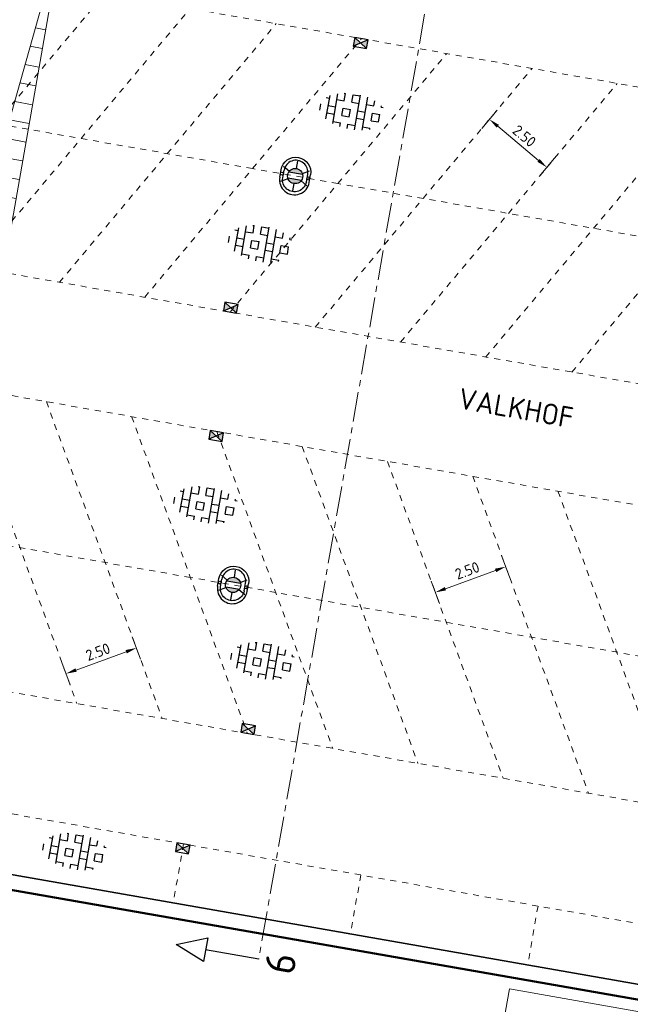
# Model space of a CAD drawing. Header units: metres. Extents: x 2514 to 227642, y 1683 to 852646.
# Tile 358 of 462: x 114002 to 114023, y 426358 to 426390. Entities that reach past the tile are written whole.
import ezdxf
from ezdxf.enums import TextEntityAlignment as Align

# ---------------------------------------------------------------- set-up
doc = ezdxf.new("R2010")
doc.units = ezdxf.units.M
doc.linetypes.add('VW-1-1_STREEP', pattern=[2, 1, -1])
doc.linetypes.add('XX-CENTER', pattern=[8, 5, -1, 1, -1])
doc.layers.get('Defpoints').update_dxf_attribs({"color": 244, "lineweight": 35})
for name, color, linetype, lineweight in [('B-WE-OG-BEBOUWING_STRAATNAAM-T35', 2, 'Continuous', 35), ('B-WE-OG-TERREIN_CULTUURSCHEIDING-GV', 252, 'Continuous', 18), ('N-WE-IE-MEUBILAIR_WEGMEUBILAIR_LICHTMAST-S', 7, 'Continuous', 25), ('N-WE-RI-HWA_KOLK-S', 150, 'Continuous', 25), ('N-WE-VH-KANTOPSLUITING_ACHTERKANTBAND-G', 1, 'Continuous', 50), ('N-WE-VH-KANTOPSLUITING_TALUDBAND-G', 2, 'Continuous', 35), ('N-WE-VH-M', 7, 'Continuous', 18), ('N-WE-VH-VERHARDING_GRASBETONSTEEN-S', 94, 'Continuous', 25), ('N-WE-VH-VERKANTING-G', 252, 'Continuous', 5), ('N-WE-VW-MARKERING_LANGS_STREEP_11_010-G', 7, 'VW-1-1_STREEP', 13), ('X-XX-AL-VERWIJZING-S', 7, 'Continuous', 25), ('X-XX-AL-VERWIJZING_DOORSNEDE-G', 7, 'XX-CENTER', 18)]:
    doc.layers.add(name, color=color, linetype=linetype, lineweight=lineweight)
doc.styles.add('NLCS-ISO', font='NLCS-ISO.ttf', dxfattribs={"height": 1.8})
doc.styles.add('NLCS-ISO-M200-T18', font='NLCS-ISO.ttf', dxfattribs={"height": 0.36})
doc.styles.add('NLCS-ISO-M200-T35', font='NLCS-ISO.ttf', dxfattribs={"height": 0.7})
doc.dimstyles.new('NLCS-M200-T18-PIJL_L2_H1', dxfattribs={"dimscale": 0.2, "dimtxt": 2.5, "dimasz": 1.8, "dimexe": 2, "dimexo": 2, "dimgap": 0.7, "dimtad": 1, "dimzin": 0, "dimdsep": 46, "dimtxsty": 'NLCS-ISO-M200-T18', "dimcen": 0, "dimdle": 2, "dimclrd": 256, "dimclre": 256, "dimclrt": 1, "dimadec": 1, "dimazin": 0, "dimtfac": 1, "dimtdec": 3, "dimtofl": 0, "dimtmove": 0, "dimatfit": 3, "dimfxl": 2, "dimfxlon": 1, "dimtfillclr": 256, "dimtolj": 1, "dimtzin": 0, "dimlwd": -1, "dimlwe": -1, "dimarcsym": 0})

# ---------------------------------------------------------------- blocks, each defined once
blk = doc.blocks.new('N-SRI-KOLK_STRAAT_450X300-SO')
h = blk.add_hatch(color=256)
h.dxf.hatch_style = 1
h.paths.add_polyline_path([(0, 0.75), (-1.125, 1.5), (-1.125, 0)])
h.paths.add_polyline_path([(1.125, 1.5), (0, 0.75), (1.125, 0)])
for p, q in [((-1.125, 0), (1.125, 1.5)), ((1.125, 0), (-1.125, 1.5))]:
    blk.add_line(p, q)
at = {"flags": 128}
blk.add_lwpolyline([(-1.125, 0), (1.125, 0), (1.125, 1.5), (-1.125, 1.5)], close=True, dxfattribs=at)
blk = doc.blocks.new('*D567')
at = {"layer": 'Defpoints', "color": 0, "ltscale": 0.2, "transparency": 16777216}
for p in [(114004.541, 426373.634), (114002.193, 426372.777), (114006.078, 426369.425)]:
    blk.add_point(p, dxfattribs=at)
at = {"layer": 'N-WE-VH-M', "ltscale": 0.2, "transparency": 16777216}
for p, q in [((114005.941, 426369.801), (114006.215, 426369.049)), ((114004.068, 426368.691), (114005.74, 426369.302)), ((114003.592, 426368.943), (114003.867, 426368.192))]:
    blk.add_line(p, q, dxfattribs=at)
for points in [[(114005.719, 426369.358), (114005.76, 426369.245), (114006.078, 426369.425)], [(114004.047, 426368.747), (114004.088, 426368.635), (114003.729, 426368.568)]]:
    blk.add_solid(points, dxfattribs=at)
at = {"layer": 'N-WE-VH-M', "ltscale": 0.2, "transparency": 16777216, "insert": (114004.794, 426369.297), "char_height": 0.36, "attachment_point": 5, "rotation": 20.0559, "style": 'NLCS-ISO-M200-T18'}
blk.add_mtext('\\A1;2.50', dxfattribs=at)
blk = doc.blocks.new('*D305')
at = {"layer": 'Defpoints', "color": 0, "ltscale": 0.2, "transparency": 16777216}
for p in [(114016.857, 426376.348), (114014.509, 426375.49), (114018.394, 426372.139)]:
    blk.add_point(p, dxfattribs=at)
at = {"layer": 'N-WE-VH-M', "ltscale": 0.2, "transparency": 16777216}
for p, q in [((114018.257, 426372.515), (114018.531, 426371.763)), ((114016.384, 426371.405), (114018.056, 426372.015)), ((114015.908, 426371.657), (114016.183, 426370.906))]:
    blk.add_line(p, q, dxfattribs=at)
for points in [[(114018.035, 426372.072), (114018.076, 426371.959), (114018.394, 426372.139)], [(114016.363, 426371.461), (114016.404, 426371.349), (114016.046, 426371.282)]]:
    blk.add_solid(points, dxfattribs=at)
at = {"layer": 'N-WE-VH-M', "ltscale": 0.2, "transparency": 16777216, "insert": (114017.11, 426372.011), "char_height": 0.36, "attachment_point": 5, "rotation": 20.0559, "style": 'NLCS-ISO-M200-T18'}
blk.add_mtext('\\A1;2.50', dxfattribs=at)
blk = doc.blocks.new('*D317')
at = {"layer": 'Defpoints', "color": 0, "ltscale": 0.2, "transparency": 16777216}
for p in [(114019.767, 426385.466), (114015.657, 426384.452), (114017.573, 426382.847)]:
    blk.add_point(p, dxfattribs=at)
at = {"layer": 'N-WE-VH-M', "ltscale": 0.2, "transparency": 16777216}
for p, q in [((114017.593, 426386.764), (114018.107, 426387.377)), ((114018.126, 426386.84), (114019.491, 426385.697)), ((114019.51, 426385.159), (114020.023, 426385.772))]:
    blk.add_line(p, q, dxfattribs=at)
for points in [[(114018.164, 426386.886), (114018.087, 426386.794), (114017.85, 426387.071)], [(114019.529, 426385.743), (114019.452, 426385.651), (114019.767, 426385.466)]]:
    blk.add_solid(points, dxfattribs=at)
at = {"layer": 'N-WE-VH-M', "ltscale": 0.2, "transparency": 16777216, "insert": (114019.014, 426386.514), "char_height": 0.36, "attachment_point": 5, "rotation": 320.0559, "style": 'NLCS-ISO-M200-T18'}
blk.add_mtext('\\A1;2.50', dxfattribs=at)
blk = doc.blocks.new('SAL-VERWIJZING_DOORSNEDE_BOVEN-SO')
for p, q in [((-2, 9), (0, 14)), ((0, 14), (2, 9)), ((2, 9), (-2, 9)), ((0, 0), (0, 9))]:
    blk.add_line(p, q)
at = {"lineweight": 50, "style": 'NLCS-ISO'}
blk.add_attdef('...', text='', height=5, dxfattribs=at).set_placement((-0.05, -1.19), align=Align.TOP_CENTER)
blk = doc.blocks.new('SVH-GRASBETONSTEEN_01-SO')
at = {"ltscale": 0.1}
for p, q in [((-4.25, -1.97), (-4.25, 1.97)), ((-3, -2.52), (-3, 2.52)), ((-1.98, 2.79), (-1.75, 2.79)), ((-1.75, 1.54), (-1.75, 2.79)), ((-0.5, 2.79), (0.75, 2.79)), ((-0.5, 1.54), (-0.5, 2.79)), ((0.75, -2.95), (0.75, 2.95)), ((2, -2.78), (2, 2.78)), ((3.25, 1.54), (3.25, 2.43)), ((4.5, 1.54), (4.5, 1.8)), ((-5.63, 0.29), (-5.5, 0.29)), ((-5.5, -0.71), (-5.5, 0.29)), ((-4.84, 1.54), (-4.25, 1.54)), ((-4.25, 0.29), (-3, 0.29)), ((-3, 1.54), (-1.75, 1.54)), ((-1.75, 0.29), (-0.5, 0.29)), ((-1.75, -0.96), (-1.75, 0.29)), ((-0.5, 1.54), (0.75, 1.54)), ((-0.5, -0.96), (-0.5, 0.29)), ((0.75, 0.29), (2, 0.29)), ((2, 1.54), (3.25, 1.54)), ((3.25, 0.29), (4.5, 0.29)), ((3.25, -0.96), (3.25, 0.29)), ((4.5, 1.54), (4.84, 1.54)), ((4.5, -0.96), (4.5, 0.29)), ((-4.25, -0.96), (-3, -0.96)), ((-1.75, -0.96), (-0.5, -0.96)), ((0.75, -0.96), (2, -0.96)), ((3.25, -0.96), (4.5, -0.96)), ((-3, -2.21), (-1.75, -2.21)), ((-1.75, -2.83), (-1.75, -2.21)), ((-0.5, -2.21), (0.75, -2.21)), ((-0.5, -2.96), (-0.5, -2.21)), ((2, -2.21), (3.25, -2.21)), ((3.25, -2.43), (3.25, -2.21))]:
    blk.add_line(p, q, dxfattribs=at)
at = {"style": 'NLCS-ISO', "flags": 1}
blk.add_attdef('FUNCTIE', text='', height=1.8, dxfattribs=at).set_placement((0.12, -3.58), align=Align.MIDDLE_CENTER)
blk = doc.blocks.new('N-SIE-WEG_LICHTMAST-SO')
h = blk.add_hatch(color=256)
h.paths.add_polyline_path([(1.16, 0.5, 0.658505), (-1.16, 0.5)])
h.paths.add_polyline_path([(-1.16, -0.5, 0.658505), (1.16, -0.5)])
at = {"flags": 128}
for points in [[(0, 1.27), (0, 2.53)], [(-2.19, 1.27), (-1.1, 0.63)], [(-1.16, 0.5), (1.16, 0.5)], [(1.1, 0.63), (2.19, 1.27)], [(-2.19, -1.27), (-1.1, -0.63)], [(-1.16, -0.5), (1.16, -0.5)], [(0, -1.27), (0, -2.53)], [(2.19, -1.27), (1.1, -0.63)]]:
    blk.add_lwpolyline(points, dxfattribs=at)
at = {"ltscale": 0.5}
blk.add_circle((0, 0), 1.27, dxfattribs=at)
at = {"style": 'NLCS-ISO'}
blk.add_attdef('TYPE', text='', height=1.8, dxfattribs=at).set_placement((0, 2.53), align=Align.BOTTOM_CENTER)
blk = doc.blocks.new('BESCHERMBEUGEL')
at = {"ltscale": 0.2}
for p, q in [((-2.5, 0), (-2.5, 0.64)), ((-2, 0), (-2, 0.64)), ((2, 0), (2, 0.64)), ((2.5, 0), (2.5, 0.64)), ((-2.5, -0.64), (-2.5, 0)), ((-2, -0.64), (-2, 0)), ((2, -0.64), (2, 0)), ((2.5, -0.64), (2.5, 0))]:
    blk.add_line(p, q, dxfattribs=at)
at = {"flags": 128}
for points in [[(-2.5, 0.64), (-2.5, 0.64, -1), (2.5, 0.64), (2.5, 0.64)], [(2, 0.64), (2, 0.64, 1), (-2, 0.64)], [(-2.5, -0.64), (-2.5, -0.64, 1), (2.5, -0.64), (2.5, -0.64)], [(2, -0.64), (2, -0.64, -1), (-2, -0.64)]]:
    blk.add_lwpolyline(points, format="xyb", dxfattribs=at)
for centre in [(-2.25, 0), (2.25, 0)]:
    blk.add_circle(centre, 0.25)

msp = doc.modelspace()

# ---------------------------------------------------------------- hatches: boundary and pattern name
at = {"layer": 'N-WE-VH-VERKANTING-G', "ltscale": 0.2}
h = msp.add_hatch(dxfattribs=at)
h.set_pattern_fill('ANSI31', color=256, scale=0.2, angle=45)
h.set_pattern_definition([(169.43413, (113684.4596, 426294.458), (-0.1164372, -0.6242334), [])])
edge = h.paths.add_edge_path()
edge.add_arc((114005.134, 426365.36), 6.827, 153.0494, 187.1163, ccw=False)
edge.add_line((113999.048, 426368.455), (113999.416, 426373.341))
edge.add_line((113999.416, 426373.341), (114000.743, 426378.056))
edge.add_arc((114008.203, 426378.782), 7.495, 154.606, 185.5606, ccw=False)
edge.add_line((114001.432, 426381.996), (114001.8, 426386.883))
edge.add_line((114001.8, 426386.883), (114003.128, 426391.598))
edge.add_arc((114010.744, 426392.297), 7.648, 154.9248, 185.2419, ccw=False)
edge.add_line((114003.817, 426395.538), (114004.179, 426400.348))
edge.add_line((114004.179, 426400.348), (114003.982, 426400.382))
edge.add_line((114003.982, 426400.382), (114004.204, 426403.389))
edge.add_line((114004.204, 426403.389), (114005.345, 426403.189))
edge.add_line((114005.345, 426403.189), (113997.368, 426357.606))
edge.add_line((113997.368, 426357.606), (113997.198, 426361.117))
edge.add_line((113997.198, 426361.117), (113997.576, 426362.469))
edge.add_line((113997.576, 426362.469), (113997.773, 426362.434))
edge.add_line((113997.773, 426362.434), (113998.359, 426364.515))
edge.add_line((113998.359, 426364.515), (113998.359, 426364.515))

# ---------------------------------------------------------------- linework, layer by layer
at = {"layer": 'B-WE-OG-TERREIN_CULTUURSCHEIDING-GV'}
msp.add_lwpolyline([(114036.874, 426354.798), (114018.518, 426358.055), (114017.811, 426354.072)], dxfattribs=at)
at = {"layer": 'N-WE-VH-KANTOPSLUITING_ACHTERKANTBAND-G', "ltscale": 0.2}
msp.add_line((113972.055, 426366.588), (114036.472, 426355.294), dxfattribs=at)
at = {"layer": 'N-WE-VH-KANTOPSLUITING_TALUDBAND-G', "ltscale": 0.1}
msp.add_lwpolyline([(114036.615, 426355.777), (113972.073, 426367.092)], dxfattribs=at)
at = {"layer": 'N-WE-VH-VERKANTING-G', "ltscale": 0.2, "flags": 128}
msp.add_lwpolyline([(113998.359, 426364.515, -0.14975), (113999.048, 426368.455), (113999.416, 426373.341), (114000.743, 426378.056, -0.135892), (114001.432, 426381.996), (114001.8, 426386.883), (114003.128, 426391.598, -0.13306), (114003.817, 426395.538), (114004.179, 426400.348), (114003.982, 426400.382), (114004.204, 426403.389), (114005.345, 426403.189), (113997.368, 426357.606), (113997.198, 426361.117), (113997.576, 426362.469), (113997.773, 426362.434), (113998.359, 426364.515)], format="xyb", close=True, dxfattribs=at)
at = {"layer": 'N-WE-VW-MARKERING_LANGS_STREEP_11_010-G', "ltscale": 0.2}
for p, q in [((113997.796, 426382.634), (114005.024, 426391.265)), ((114000.639, 426382.135), (114007.867, 426390.767)), ((114003.512, 426381.632), (114010.741, 426390.263)), ((114009.951, 426385.427), (113984.964, 426389.808)), ((114006.356, 426381.133), (114013.584, 426389.765)), ((114009.199, 426380.635), (114016.428, 426389.266)), ((114012.043, 426380.136), (114019.271, 426388.768)), ((114014.886, 426379.638), (114022.114, 426388.269)), ((114017.729, 426379.139), (114024.958, 426387.771)), ((114020.603, 426378.635), (114027.831, 426387.267)), ((114012.795, 426384.928), (114009.951, 426385.427)), ((114036.141, 426380.835), (114012.795, 426384.928)), ((114037.197, 426371.665), (113980.329, 426381.635)), ((114000.233, 426378.146), (114004.094, 426367.57)), ((114003.076, 426377.647), (114006.937, 426367.072)), ((114005.919, 426377.149), (114009.78, 426366.573)), ((114008.763, 426376.65), (114012.624, 426366.075)), ((114007.88, 426371.78), (113981.948, 426376.326)), ((114011.606, 426376.152), (114015.467, 426365.576)), ((114014.45, 426375.653), (114018.31, 426365.078)), ((114017.293, 426375.155), (114021.154, 426364.579)), ((114020.136, 426374.656), (114023.997, 426364.081)), ((114010.723, 426371.281), (114007.88, 426371.78)), ((114038.214, 426361.588), (113981.346, 426371.558)), ((114036.313, 426366.794), (114010.723, 426371.281)), ((114037.199, 426357.705), (113972.191, 426369.102)), ((114007.65, 426362.886), (114007.305, 426360.916)), ((114013.56, 426361.849), (114013.214, 426359.879)), ((114019.47, 426360.813), (114019.124, 426358.843))]:
    msp.add_line(p, q, dxfattribs=at)
for points in [[(114039.773, 426385.173), (113985.753, 426394.644)], [(113981.368, 426385.514), (114039.312, 426375.355)]]:
    msp.add_lwpolyline(points, dxfattribs=at)
at = {"layer": 'X-XX-AL-VERWIJZING_DOORSNEDE-G', "ltscale": 0.2, "flags": 128}
msp.add_lwpolyline([(114017.901, 426403.184), (114010.158, 426359.042)], dxfattribs=at)

# ---------------------------------------------------------------- block references
at = {"layer": 'N-WE-IE-MEUBILAIR_WEGMEUBILAIR_LICHTMAST-S', "ltscale": 0.2, "xscale": 0.2, "yscale": 0.2, "rotation": 350.0135621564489}
for p in [(114011.373, 426385.177), (114009.301, 426371.53)]:
    msp.add_blockref('BESCHERMBEUGEL', p, dxfattribs=at)
at = {"layer": 'N-WE-IE-MEUBILAIR_WEGMEUBILAIR_LICHTMAST-S', "xscale": 0.2, "yscale": 0.2, "zscale": 0.2, "rotation": 350.1566500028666}
for p in [(114011.373, 426385.177), (114009.301, 426371.53)]:
    msp.add_blockref('N-SIE-WEG_LICHTMAST-SO', p, dxfattribs=at)
at = {"layer": 'N-WE-RI-HWA_KOLK-S', "ltscale": 0.2, "xscale": 0.2, "yscale": 0.2, "zscale": 0.2}
for p, rotation in [((114013.584, 426389.765), 170.0559272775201), ((114009.199, 426380.635), 350.0559272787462), ((114008.763, 426376.65), 170.0559272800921), ((114009.78, 426366.573), 350.0559272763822), ((114007.65, 426362.886), 170.0559272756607)]:
    msp.add_blockref('N-SRI-KOLK_STRAAT_450X300-SO', p, dxfattribs=dict(at, rotation=rotation))
at = {"layer": 'N-WE-VH-VERHARDING_GRASBETONSTEEN-S', "xscale": 0.2, "yscale": 0.2, "zscale": 0.2, "rotation": 350.06}
for p in [(114013.303, 426387.326), (114010.258, 426382.913), (114008.436, 426374.199), (114010.337, 426368.994), (114004.067, 426362.627)]:
    msp.add_blockref('SVH-GRASBETONSTEEN_01-SO', p, dxfattribs=at)
at = {"layer": 'X-XX-AL-VERWIJZING-S', "ltscale": 0.2, "xscale": 0.2, "yscale": 0.2, "zscale": 0.2, "rotation": 80}
msp.add_blockref('SAL-VERWIJZING_DOORSNEDE_BOVEN-SO', (114010.158, 426359.042), dxfattribs=at).add_auto_attribs({'...': '6'})

# ---------------------------------------------------------------- texts
at = {"layer": 'B-WE-OG-BEBOUWING_STRAATNAAM-T35', "style": 'NLCS-ISO-M200-T35'}
msp.add_text('VALKHOF', height=0.7, rotation=350, dxfattribs=at).set_placement((114018.733, 426377.435), align=Align.MIDDLE)

# ---------------------------------------------------------------- dimensions: what is measured, and where the dimension line sits
at = {"layer": 'N-WE-VH-M', "ltscale": 0.2}
for p1, p2, distance, picture, middle in [((114015.657, 426384.452), (114017.573, 426382.847), 3.416, '*D317', (114019.014, 426386.514)), ((114014.509, 426375.49), (114016.857, 426376.348), -4.481, '*D305', (114017.11, 426372.011)), ((114002.193, 426372.777), (114004.541, 426373.634), -4.481, '*D567', (114004.794, 426369.297))]:
    dim = msp.add_aligned_dim(p1=p1, p2=p2, distance=distance, dimstyle='NLCS-M200-T18-PIJL_L2_H1', override={"dimclrt": 256}, dxfattribs=at)
    dim.commit()
    dim.dimension.update_dxf_attribs({"geometry": picture, "text_midpoint": middle})

doc.saveas('drawing.dxf')
